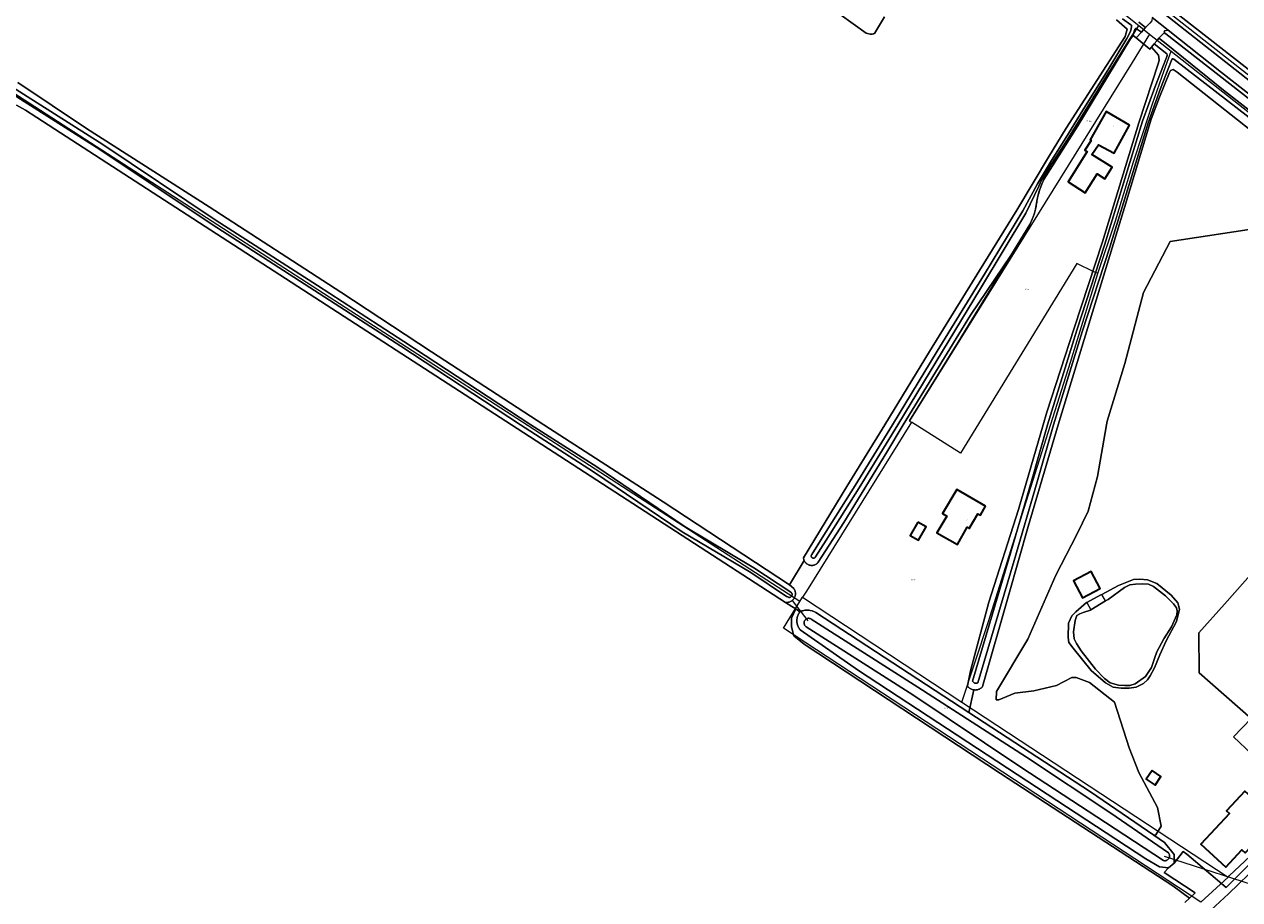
# Model space of a CAD drawing. Header units: metres. Extents: x 250001 to 257773, y 598992 to 609118.
# Tile 409 of 656: x 252433 to 252753, y 603875 to 604105. Entities that reach past the tile are written whole.
import ezdxf
from ezdxf.enums import TextEntityAlignment as Align
from ezdxf.lldxf.tags import DXFTag

# ---------------------------------------------------------------- set-up
doc = ezdxf.new("R2010")
doc.units = ezdxf.units.M
for name, color, linetype, lineweight in [('B-WE-GR-BOS_LOOF-GV', 252, 'Continuous', 13), ('B-WE-GR-BOUWLAND-GV', 252, 'Continuous', 13), ('B-WE-GR-GRAS-GV', 252, 'Continuous', 13), ('B-WE-GR-GROENVOORZIENING-GV', 252, 'Continuous', 18), ('B-WE-KG-GRENS_PERCEEL-G', 150, 'KG-PERCEEL', 18), ('B-WE-KG-GRENS_PERCEEL-S', 150, 'Continuous', 25), ('B-WE-KW-KUNSTWERK_DUIKER-G', 252, 'Continuous', 18), ('B-WE-KW-KUNSTWERK_STEIGER-GV', 252, 'Continuous', 18), ('B-WE-OG-BEBOUWING-GV', 1, 'Continuous', 35), ('B-WE-OG-BEBOUWING-T18', 7, 'Continuous', 18), ('B-WE-OG-TERREIN_ERF-GV', 7, 'Continuous', 18), ('B-WE-OG-WATER-GV', 252, 'Continuous', 18), ('B-WE-OG-WATER_SLOOT-GV', 252, 'Continuous', 18), ('B-WE-VH-VERHARDING_GESLOTEN-GV', 252, 'Continuous', 18), ('B-WE-VH-VERHARDING_OPEN-GV', 252, 'Continuous', 18), ('X-XX-AL-REFERENTIE-G', 7, 'Continuous', 18)]:
    doc.layers.add(name, color=color, linetype=linetype, lineweight=lineweight)
doc.styles.add('NLCS-ISO', font='NLCS-ISO.ttf')
doc.styles.add('NLCS-ISO-ANNOTATIEF-T18', font='NLCS-ISO.ttf', dxfattribs={"height": 1.8})
doc.styles.get("Standard").update_dxf_attribs({"font": 'NLCS-ISO.ttf'})
tags = doc.linetypes.add('KG-PERCEEL', pattern='A,5.5,-2,["P",Standard,S=1.8,R=0,X=-0.5,Y=-0.9],-2,5.5,-2,[5,NLCS.SHX,S=0.75,R=0,X=0,Y=0],-2', length=19).pattern_tags.tags
tags[6] = DXFTag(74, 10)

# ---------------------------------------------------------------- blocks, each defined once
blk = doc.blocks.new('SKG-PERCEELNUMMER-SO')
at = {"style": 'NLCS-ISO', "oblique": 10, "flags": 1}
blk.add_attdef('GEMEENTECODE', text='', height=1.8, dxfattribs=at).set_placement((0, 2.6), align=Align.MIDDLE_CENTER)
at = {"style": 'NLCS-ISO', "oblique": 10}
blk.add_attdef('SECTIE', text='', height=1.8, dxfattribs=at).set_placement((-0.5, 0), align=Align.MIDDLE_RIGHT)
blk.add_attdef('PERCEELNUMMER', text='', height=1.8, dxfattribs=at).set_placement((0.5, 0), align=Align.MIDDLE_LEFT)
blk = doc.blocks.new('BS2021-132-Xref-KAD-20210617')
at = {"layer": 'B-WE-KG-GRENS_PERCEEL-G', "flags": 128}
for points in [[(252636.993, 603953.483), (252321.86, 604157.329), (252180.942, 604247.506)], [(252678.56, 604143.24), (252726.154, 604105.118)], [(252709.137, 604128.161), (252736.333, 604106.804), (252762.818, 604085.983), (252850.012, 604018.035), (252863.014, 604008.201), (252872.922, 604001.595)], [(252701.203, 604064.551), (252710.121, 604078.733), (252726.154, 604105.118)], [(252726.154, 604105.118), (252729.01, 604102.83)], [(252729.01, 604102.83), (252724.42, 604095.41), (252665.84, 604001.02)], [(252729.01, 604102.83), (252734.66, 604098.38)], [(252715.4, 604039.81), (252720.03, 604053.73), (252724.8, 604069.19), (252727.32, 604076.96), (252729.81, 604084.53), (252732.88, 604093.28), (252734.66, 604098.38)], [(252734.66, 604098.38), (252766.012, 604073.676)], [(252699.344, 604058.881), (252699.595, 604060.051), (252699.908, 604061.206), (252700.281, 604062.343), (252700.713, 604063.459), (252701.203, 604064.551)], [(252697.475, 604052.749), (252697.955, 604053.711), (252698.37, 604054.703), (252698.718, 604055.721), (252698.997, 604056.76), (252699.206, 604057.814), (252699.344, 604058.881)], [(252697.475, 604052.749), (252678.549, 604021.741), (252665.747, 604001.084), (252665.84, 604001.02)], [(252715.4, 604039.81), (252714.2, 604040.4), (252709.86, 604042.51), (252679.26, 603992.55), (252666.33, 604000.68)], [(252679.614, 603927.037), (252686.62, 603948.24), (252696.02, 603978.06), (252708.16, 604016.46), (252715.4, 604039.81)], [(252666.33, 604000.68), (252638.71, 603956.25), (252637.682, 603954.594)], [(252665.84, 604001.02), (252666.124, 604000.823), (252666.33, 604000.68)], [(252749.703, 603880.978), (252750.006, 603881.257), (252766.55, 603896.84), (252829.61, 603956.7), (252866.94, 603994.91)], [(252636.993, 603953.483), (252637.682, 603954.594)], [(252637.682, 603954.594), (252679.614, 603927.037)], [(252742.492, 603874.349), (252632.671, 603946.519), (252636.993, 603953.483)], [(252679.614, 603927.037), (252749.703, 603880.978)], [(252742.492, 603874.349), (252749.703, 603880.978)]]:
    blk.add_lwpolyline(points, dxfattribs=at)
at = {"layer": 'B-WE-KG-GRENS_PERCEEL-S', "xscale": 0.2, "yscale": 0.2, "zscale": 0.2}
for p, values in [((252712.91, 604080.02), {'PERCEELNUMMER': '441', 'SECTIE': 'M'}), ((252696.654, 604035.685), {'PERCEELNUMMER': '76', 'SECTIE': 'M'}), ((252666.677, 603959.243), {'PERCEELNUMMER': '77', 'SECTIE': 'M'}), ((252675.445, 603925.445), {'PERCEELNUMMER': '94', 'SECTIE': 'M'})]:
    blk.add_blockref('SKG-PERCEELNUMMER-SO', p, dxfattribs=at).add_auto_attribs(values)
blk = doc.blocks.new('BS2021-132-Xref-BGT-GRIJS-20210617-aangepast')
at = {"layer": 'B-WE-GR-BOS_LOOF-GV', "flags": 128}
blk.add_lwpolyline([(252784.399, 604054.853), (252736.296, 604092.854), (252735.219, 604093.531), (252734.542, 604093.294), (252734.233, 604092.745), (252731.607, 604086.26), (252729.408, 604080.423), (252722.45, 604057.249), (252714.015, 604029.616), (252706.537, 604005.205), (252704.988, 604000), (252697.031, 603973.256), (252692.01, 603955.369), (252685.074, 603931.105), (252685.05, 603931.076), (252684.912, 603930.929), (252684.764, 603930.793), (252684.605, 603930.67), (252684.437, 603930.559), (252684.261, 603930.462), (252684.078, 603930.38), (252683.888, 603930.312), (252683.694, 603930.26), (252683.497, 603930.223), (252683.297, 603930.202), (252683.096, 603930.197), (252682.895, 603930.209), (252682.751, 603930.228), (252681.416, 603924.312), (252713.458, 603903.355), (252730.174, 603891.95), (252730.698, 603892.039), (252732.024, 603894.373), (252731.134, 603899.261), (252726.231, 603908.445), (252723.682, 603914.942), (252719.825, 603927.001), (252713.212, 603932.211), (252709.652, 603933.519), (252708.563, 603933.503), (252704.511, 603931.4), (252698.542, 603929.949), (252693.514, 603929.328), (252689.319, 603927.631), (252688.638, 603927.621), (252688.742, 603929.801), (252696.976, 603943.54), (252704.347, 603960.396), (252709.904, 603971.099), (252712.86, 603977.239), (252715.347, 603986.374), (252717.7, 604000), (252717.86, 604000.926), (252722.491, 604016.14), (252727.385, 604034.793), (252734.397, 604048.286), (252765.089, 604052.917)], dxfattribs=at)
at = {"layer": 'B-WE-GR-BOUWLAND-GV', "flags": 128}
for points in [[(252431.167, 604090.068), (252449.252, 604078.007), (252481.474, 604057.352), (252516.121, 604034.9), (252540.018, 604019.255), (252569.576, 604000), (252600.966, 603979.714), (252634.216, 603957.844), (252638.104, 603964.275), (252638.1, 603964.282), (252638.031, 603964.456), (252637.977, 603964.635), (252637.939, 603964.818), (252637.916, 603965.004), (252649.296, 603983.776), (252659.292, 604000), (252671.121, 604019.274), (252684.226, 604040.618), (252694.079, 604056.536), (252702.383, 604070.469), (252707.039, 604078.104), (252722.57, 604102.176), (252723.152, 604104.187), (252720.337, 604106.591)], [(252659.28, 604107.382), (252656.597, 604103.012), (252656.418, 604102.941), (252656.233, 604102.885), (252656.044, 604102.843), (252655.851, 604102.817), (252655.657, 604102.805), (252655.461, 604102.809), (252654.415, 604103.104), (252647.584, 604107.974)], [(252738.274, 603874.261), (252739.492, 603875.406), (252735.164, 603878.612), (252689.771, 603908.25), (252638.098, 603942.295), (252635.344, 603944.498), (252634.793, 603946.812), (252634.793, 603949.125), (252635.886, 603951.536), (252634.889, 603952.181), (252633.223, 603953.259), (252561.036, 604000), (252433.173, 604082.791), (252430.773, 604084.126)]]:
    blk.add_lwpolyline(points, dxfattribs=at)
at = {"layer": 'B-WE-GR-GRAS-GV', "flags": 128}
blk.add_lwpolyline([(252564.828, 604266.282), (252665.375, 604167.757), (252692.533, 604142.972), (252710.551, 604128.382), (252845.727, 604022.737)], dxfattribs=at)
for points in [[(252809.507, 604004.126), (252797.659, 603991.56), (252789.538, 603998.83), (252748.737, 603952.813), (252741.989, 603945.266), (252742.063, 603934.75), (252755.757, 603922.716), (252751.061, 603917.842), (252755.973, 603913.293), (252758.479, 603916.111), (252774.038, 603931.922), (252773.683, 603932.519), (252775.381, 603934.278), (252775.752, 603933.664), (252777.736, 603935.68), (252788.372, 603945.893), (252788.867, 603946.386), (252790.058, 603945.073), (252793.879, 603948.955), (252794.97, 603949.925), (252799.961, 603945.54), (252835.647, 603980.196)], [(252739.492, 603875.406), (252741.004, 603876.827), (252732.888, 603882.179), (252733.981, 603883.428), (252731.615, 603883.644), (252728.007, 603885.786), (252652.376, 603935.344), (252637.057, 603946.048), (252636.907, 603946.244), (252636.77, 603946.449), (252636.646, 603946.663), (252636.537, 603946.884), (252636.442, 603947.112), (252636.362, 603947.346), (252636.297, 603947.584), (252636.249, 603947.826), (252636.215, 603948.071), (252636.198, 603948.317), (252636.196, 603948.564), (252636.211, 603948.81), (252636.242, 603949.055), (252636.288, 603949.298), (252636.35, 603949.537), (252636.427, 603949.772), (252636.519, 603950.001), (252636.626, 603950.224), (252636.747, 603950.439), (252636.882, 603950.647), (252637.003, 603950.812), (252635.886, 603951.536), (252634.793, 603949.125), (252634.793, 603946.812), (252635.344, 603944.498), (252638.098, 603942.295), (252689.771, 603908.25), (252735.164, 603878.612)]]:
    blk.add_lwpolyline(points, close=True, dxfattribs=at)
at = {"layer": 'B-WE-GR-GROENVOORZIENING-GV', "flags": 128}
for points in [[(252845.727, 604022.737), (252710.551, 604128.382), (252692.533, 604142.972), (252665.375, 604167.757), (252564.828, 604266.282)], [(252557.65, 604270.71), (252587.59, 604241.17), (252619.43, 604210.26), (252636.2, 604193.84), (252655.46, 604174.72), (252675.28, 604155.82), (252686.05, 604145.83), (252692.32, 604140.26), (252715.74, 604121.82), (252756.88, 604089.29)], [(252776.44, 604070.43), (252747.96, 604092.71), (252733.89, 604103.9), (252732.95, 604103.69), (252732.82, 604103.53), (252732.982, 604103.389), (252732.813, 604103.202), (252733.33, 604102.92), (252761.35, 604080.97)], [(252741.799, 603869.14), (252749.763, 603876.59), (252757.729, 603884.303)], [(252766.109, 603895.124), (252749.189, 603878.182), (252738.811, 603886.992), (252737.887, 603887.732), (252735.461, 603884.602), (252733.981, 603883.428), (252732.888, 603882.179), (252741.004, 603876.827), (252739.492, 603875.406), (252738.274, 603874.261)]]:
    blk.add_lwpolyline(points, dxfattribs=at)
at = {"layer": 'B-WE-KW-KUNSTWERK_DUIKER-G', "flags": 128}
for points in [[(252634.931, 603953.798), (252639.026, 603948.436)], [(252761.265, 603877.247), (252732.969, 603886.409)]]:
    blk.add_lwpolyline(points, dxfattribs=at)
at = {"layer": 'B-WE-KW-KUNSTWERK_STEIGER-GV', "flags": 128}
blk.add_lwpolyline([(252717.398, 603953.635), (252716.41, 603955.382), (252716.144, 603955.245), (252712.529, 603953.268), (252713.575, 603951.297)], close=True, dxfattribs=at)
at = {"layer": 'B-WE-OG-BEBOUWING-GV', "flags": 128}
for points in [[(252723.73, 604078.92), (252717.6, 604082.45), (252713.41, 604075.02), (252713.62, 604074.88), (252711.94, 604072.32), (252712.58, 604071.92), (252707.56, 604063.96), (252712.04, 604061.11), (252715.25, 604066.05), (252717.25, 604064.74), (252719.17, 604067.81), (252713.856, 604071.124), (252715.53, 604073.74), (252719.72, 604071.51)], [(252685.85, 603978.56), (252678.29, 603983.01), (252674.54, 603976.63), (252675.64, 603975.98), (252673.02, 603971.53), (252678.44, 603968.52), (252680.97, 603973.03), (252681.57, 603972.69), (252683.78, 603976.61), (252684.52, 603976.19)], [(252668.037, 603974.406), (252666.035, 603970.872), (252668.226, 603969.609), (252670.243, 603973.149)], [(252716.035, 603956.884), (252713.666, 603961.355), (252709.03, 603958.899), (252711.399, 603954.428)], [(252729.658, 603909.029), (252728.154, 603906.743), (252730.488, 603905.185), (252732.007, 603907.463)], [(252762.46, 603896.06), (252754.11, 603903.61), (252749.26, 603898.41), (252750.04, 603897.68), (252742.48, 603889.58), (252749.08, 603883.57), (252753.28, 603888.17), (252754.19, 603887.34)]]:
    blk.add_lwpolyline(points, close=True, dxfattribs=at)
at = {"layer": 'B-WE-OG-TERREIN_ERF-GV', "flags": 128}
for points in [[(252709.125, 604025.428), (252716.637, 604048.204), (252726.225, 604079.473), (252731.343, 604095.254), (252731.512, 604096.119), (252731.358, 604097.297), (252729.527, 604099.423), (252729.045, 604098.84), (252725.467, 604101.839), (252724.656, 604102.466), (252724.01, 604101.589), (252710.121, 604078.733), (252701.203, 604064.551), (252701.2, 604064.544), (252701.018, 604064.158), (252700.845, 604063.768), (252700.678, 604063.375), (252700.519, 604062.979), (252700.367, 604062.58), (252700.223, 604062.178), (252700.086, 604061.773), (252699.957, 604061.367), (252699.835, 604060.957), (252699.722, 604060.546), (252699.615, 604060.132), (252699.517, 604059.717), (252699.427, 604059.3), (252699.344, 604058.881), (252699.307, 604058.538), (252699.261, 604058.181), (252699.207, 604057.826), (252699.146, 604057.472), (252699.076, 604057.12), (252698.998, 604056.769), (252698.913, 604056.42), (252698.82, 604056.073), (252698.719, 604055.728), (252698.611, 604055.385), (252698.495, 604055.045), (252698.371, 604054.708), (252698.24, 604054.373), (252698.102, 604054.042), (252697.956, 604053.714), (252697.803, 604053.389), (252697.642, 604053.067), (252697.475, 604052.749), (252692.468, 604044.546), (252681.848, 604028.844), (252664.124, 604000), (252659.866, 603992.837), (252648.534, 603974.331), (252641.807, 603963.811), (252641.694, 603963.681), (252641.56, 603963.551), (252641.416, 603963.432), (252641.262, 603963.325), (252641.099, 603963.233), (252640.929, 603963.154), (252640.753, 603963.091), (252640.573, 603963.042), (252640.388, 603963.01), (252640.202, 603962.993), (252640.015, 603962.992), (252639.828, 603963.007), (252639.644, 603963.038), (252639.463, 603963.084), (252639.286, 603963.146), (252639.115, 603963.223), (252638.952, 603963.313), (252638.797, 603963.418), (252638.651, 603963.536), (252638.516, 603963.665), (252638.412, 603963.778), (252638.282, 603963.956), (252638.184, 603964.115), (252638.104, 603964.275), (252634.216, 603957.844), (252635.388, 603956.945), (252635.493, 603956.783), (252635.585, 603956.612), (252635.662, 603956.435), (252635.724, 603956.251), (252635.771, 603956.064), (252635.803, 603955.872), (252635.818, 603955.679), (252635.818, 603955.486), (252635.801, 603955.293), (252635.769, 603955.102), (252635.721, 603954.914), (252635.657, 603954.731), (252635.579, 603954.554), (252635.487, 603954.384), (252635.38, 603954.222), (252635.261, 603954.07), (252635.13, 603953.927), (252634.987, 603953.797), (252634.834, 603953.678), (252634.672, 603953.572), (252634.324, 603953.403), (252634.141, 603953.341), (252633.953, 603953.293), (252633.762, 603953.262), (252633.375, 603953.246), (252633.223, 603953.259), (252634.889, 603952.181), (252635.886, 603951.536), (252637.003, 603950.812), (252637.007, 603950.813), (252637.256, 603950.916), (252637.512, 603951.004), (252637.771, 603951.076), (252638.035, 603951.133), (252638.302, 603951.174), (252638.84, 603951.209), (252639.11, 603951.202), (252639.378, 603951.179), (252639.645, 603951.141), (252640.17, 603951.016), (252640.426, 603950.931), (252640.677, 603950.831), (252641.157, 603950.587), (252641.168, 603950.581), (252656.891, 603940.353), (252681.416, 603924.312), (252682.751, 603930.228), (252682.696, 603930.235), (252682.307, 603930.336), (252682.12, 603930.41), (252681.939, 603930.498), (252681.766, 603930.6), (252681.601, 603930.715), (252681.446, 603930.843), (252681.302, 603930.983), (252681.17, 603931.135), (252681.05, 603931.296), (252681.855, 603935.264), (252686.737, 603953.286), (252694.556, 603977.704), (252701.038, 604000), (252702.009, 604003.341)], [(252707.56, 604063.96), (252712.58, 604071.92), (252711.94, 604072.32), (252713.62, 604074.88), (252713.41, 604075.02), (252717.6, 604082.45), (252723.73, 604078.92), (252719.72, 604071.51), (252715.53, 604073.74), (252713.856, 604071.124), (252719.17, 604067.81), (252717.25, 604064.74), (252715.25, 604066.05), (252712.04, 604061.11)], [(252685.85, 603978.56), (252684.52, 603976.19), (252683.78, 603976.61), (252681.57, 603972.69), (252680.97, 603973.03), (252678.44, 603968.52), (252673.02, 603971.53), (252675.64, 603975.98), (252674.54, 603976.63), (252678.29, 603983.01)], [(252668.037, 603974.406), (252670.243, 603973.149), (252668.226, 603969.609), (252666.035, 603970.872)], [(252716.035, 603956.884), (252711.399, 603954.428), (252709.03, 603958.899), (252713.666, 603961.355)], [(252734.702, 603955.176), (252736.426, 603953.16), (252736.892, 603951.451), (252736.059, 603948.237), (252733.421, 603943.164), (252731.69, 603939.473), (252730.304, 603936.042), (252729.2, 603933.891), (252728.427, 603932.836), (252727.42, 603931.939), (252725.486, 603930.913), (252723.658, 603930.653), (252721.57, 603930.668), (252719.431, 603930.984), (252717.443, 603932.068), (252713.613, 603935.304), (252708.886, 603941.194), (252707.796, 603942.686), (252707.59, 603944.028), (252707.697, 603947.764), (252708.525, 603949.725), (252709.622, 603950.809), (252712.394, 603953.193), (252712.53, 603953.268), (252716.144, 603955.245), (252716.41, 603955.382), (252720.862, 603957.682), (252724.782, 603959.272), (252726.45, 603959.413), (252728.494, 603959.235), (252730.968, 603958.205)], [(252729.658, 603909.029), (252732.007, 603907.463), (252730.488, 603905.185), (252728.154, 603906.743)], [(252754.11, 603903.61), (252762.46, 603896.06), (252754.19, 603887.34), (252753.28, 603888.17), (252749.08, 603883.57), (252742.48, 603889.58), (252750.04, 603897.68), (252749.26, 603898.41)]]:
    blk.add_lwpolyline(points, close=True, dxfattribs=at)
for points in [[(252765.089, 604052.917), (252734.397, 604048.286), (252727.385, 604034.793), (252722.491, 604016.14), (252717.86, 604000.926), (252717.7, 604000), (252715.347, 603986.374), (252712.86, 603977.239), (252709.904, 603971.099), (252704.347, 603960.396), (252696.976, 603943.54), (252688.742, 603929.801), (252688.638, 603927.621), (252689.319, 603927.631), (252693.514, 603929.328), (252698.542, 603929.949), (252704.511, 603931.4), (252708.563, 603933.503), (252709.652, 603933.519), (252713.212, 603932.211), (252719.825, 603927.001), (252723.682, 603914.942), (252726.231, 603908.445), (252731.134, 603899.261), (252732.024, 603894.373), (252730.698, 603892.039), (252730.174, 603891.95), (252732.93, 603890.07), (252735.527, 603886.941), (252735.461, 603884.602), (252737.887, 603887.732), (252738.811, 603886.992), (252749.189, 603878.182), (252766.109, 603895.124)], [(252755.973, 603913.293), (252751.061, 603917.842), (252755.757, 603922.716), (252742.063, 603934.75), (252741.989, 603945.266), (252748.737, 603952.813), (252789.538, 603998.83)]]:
    blk.add_lwpolyline(points, dxfattribs=at)
at = {"layer": 'B-WE-OG-WATER-GV', "flags": 128}
for points in [[(252410.855, 604098.979), (252452.708, 604072.491), (252482.292, 604052.735), (252509.237, 604035.387), (252531.931, 604020.697), (252563.424, 604000), (252582.686, 603987.655), (252606.012, 603971.858), (252624.043, 603961.104), (252633.478, 603954.851), (252633.79, 603954.683), (252633.796, 603954.679), (252633.895, 603954.631), (252633.999, 603954.597), (252634.107, 603954.578), (252634.216, 603954.576), (252634.325, 603954.59), (252634.431, 603954.619), (252634.531, 603954.663), (252634.624, 603954.722), (252634.707, 603954.793), (252634.779, 603954.876), (252634.838, 603954.968), (252634.914, 603955.173), (252634.928, 603955.281), (252634.927, 603955.391), (252634.909, 603955.499), (252634.877, 603955.604), (252634.829, 603955.702), (252634.767, 603955.793), (252634.307, 603956.102), (252624.842, 603962.374), (252606.817, 603973.124), (252583.512, 603988.908), (252566.204, 604000), (252532.75, 604021.954), (252510.051, 604036.648), (252483.114, 604053.99), (252453.526, 604073.749), (252411.656, 604100.247)], [(252721.917, 604106.83), (252724.087, 604105.308), (252724.152, 604105.274), (252724.208, 604105.229), (252724.253, 604105.172), (252724.283, 604105.108), (252724.299, 604105.038), (252724.298, 604104.966), (252724.185, 604104.166), (252723.895, 604103.372), (252723.039, 604101.69), (252718.015, 604093.333), (252712.125, 604083.966), (252706.939, 604075.56), (252703.178, 604069.588), (252699.536, 604063.41), (252695.677, 604056.3), (252685.566, 604039.65), (252673.075, 604019.363), (252661.384, 604000), (252651.537, 603984.028), (252642.863, 603970.257), (252640.1, 603965.89), (252640.088, 603965.876), (252640.032, 603965.794), (252639.99, 603965.705), (252639.963, 603965.611), (252639.952, 603965.513), (252639.957, 603965.415), (252639.977, 603965.318), (252640.013, 603965.227), (252640.063, 603965.142), (252640.127, 603965.066), (252640.201, 603965.002), (252640.285, 603964.951), (252640.376, 603964.914), (252640.473, 603964.892), (252640.571, 603964.886), (252640.669, 603964.896), (252640.764, 603964.922), (252640.853, 603964.962), (252640.935, 603965.017), (252641.007, 603965.084), (252641.067, 603965.162), (252641.114, 603965.249), (252643.878, 603969.617), (252652.555, 603983.393), (252662.793, 604000), (252684.552, 604035.921), (252696.417, 604055.696), (252699.89, 604062.83), (252700.701, 604064.594), (252703.133, 604068.568), (252707.387, 604075.13), (252713.507, 604084.968), (252717.908, 604092.205), (252718.678, 604093.3), (252723.736, 604101.43), (252724.764, 604103.051), (252725.053, 604103.843), (252725.132, 604104.103), (252725.162, 604104.164), (252725.206, 604104.218), (252725.26, 604104.26), (252725.323, 604104.288), (252725.391, 604104.301), (252725.459, 604104.298), (252725.525, 604104.279), (252725.585, 604104.246), (252726.851, 604103.354), (252727.368, 604103.919), (252727.969, 604104.569), (252726.178, 604106.003)], [(252755.211, 604082.834), (252748.454, 604088.134), (252740.253, 604094.719), (252732.913, 604100.609), (252731.495, 604101.745), (252730.926, 604101.115), (252730.216, 604100.256), (252733.562, 604097.663), (252733.598, 604097.546), (252733.614, 604097.435), (252733.617, 604097.325), (252733.605, 604097.218), (252733.345, 604096.397), (252733.297, 604096.289), (252732.723, 604094.671), (252730.446, 604089.098), (252727.191, 604079.921), (252717.162, 604047.257), (252709.865, 604024.945), (252702.133, 604000), (252697.966, 603985.177), (252691.972, 603964.687), (252682.403, 603932.537), (252682.407, 603932.529), (252682.473, 603932.419), (252682.552, 603932.318), (252682.643, 603932.227), (252682.744, 603932.149), (252682.973, 603932.032), (252683.096, 603931.996), (252683.223, 603931.976), (252683.351, 603931.971), (252683.479, 603931.982), (252683.604, 603932.009), (252683.725, 603932.052), (252683.84, 603932.109), (252693.41, 603964.262), (252699.464, 603984.965), (252703.704, 604000), (252711.294, 604024.49), (252718.592, 604046.803), (252728.625, 604079.481), (252731.848, 604088.563), (252734.125, 604094.136), (252734.691, 604095.734), (252734.955, 604096.328), (252735.049, 604096.339), (252735.141, 604096.336), (252735.229, 604096.321), (252735.376, 604096.257), (252757.938, 604078.772)]]:
    blk.add_lwpolyline(points, dxfattribs=at)
for points in [[(252728.731, 603958.027), (252727.222, 603958.143), (252725.321, 603958.068), (252723.839, 603957.861), (252722.411, 603957.19), (252718.097, 603954.063), (252717.398, 603953.635), (252713.575, 603951.297), (252713.431, 603951.209), (252711.514, 603950.624), (252710.638, 603950.286), (252709.88, 603949.81), (252709.389, 603948.527), (252708.97, 603945.528), (252709.16, 603943.699), (252709.759, 603942.432), (252711.017, 603940.502), (252714.778, 603935.664), (252717.181, 603933.195), (252718.682, 603932.128), (252720.848, 603931.511), (252722.497, 603931.396), (252723.842, 603931.416), (252725.205, 603931.831), (252727.982, 603933.798), (252729.501, 603936.094), (252730.39, 603938.729), (252730.924, 603940.245), (252732.774, 603943.683), (252734.791, 603946.867), (252736.159, 603949.996), (252736.236, 603951.065), (252736.108, 603951.851), (252735.35, 603952.907), (252733.207, 603954.986), (252730.015, 603957.466)], [(252639.431, 603949.064), (252639.293, 603949.074), (252639.154, 603949.069), (252639.017, 603949.047), (252638.884, 603949.01), (252638.756, 603948.957), (252638.634, 603948.891), (252638.522, 603948.81), (252638.419, 603948.717), (252638.327, 603948.613), (252638.248, 603948.499), (252638.183, 603948.377), (252638.133, 603948.248), (252638.097, 603948.114), (252638.077, 603947.977), (252638.073, 603947.839), (252638.085, 603947.701), (252638.113, 603947.565), (252638.156, 603947.433), (252638.215, 603947.308), (252638.287, 603947.19), (252638.372, 603947.081), (252638.47, 603946.982), (252638.578, 603946.896), (252638.653, 603946.846), (252666.723, 603928.929), (252695.165, 603909.893), (252717.372, 603895.328), (252732.641, 603885.336), (252732.766, 603885.3), (252732.905, 603885.276), (252733.046, 603885.268), (252733.187, 603885.276), (252733.326, 603885.3), (252733.462, 603885.34), (252733.592, 603885.394), (252733.715, 603885.463), (252733.829, 603885.546), (252733.934, 603885.64), (252734.027, 603885.747), (252734.108, 603885.862), (252734.174, 603885.987), (252734.227, 603886.118), (252734.264, 603886.254), (252734.286, 603886.393), (252734.291, 603886.534), (252734.281, 603886.675), (252734.255, 603886.814), (252734.213, 603886.949), (252734.157, 603887.078), (252734.086, 603887.2), (252734.001, 603887.313), (252718.798, 603897.771), (252696.603, 603912.54), (252668.019, 603930.949), (252639.945, 603948.869), (252639.826, 603948.94), (252639.699, 603948.996), (252639.567, 603949.038)]]:
    blk.add_lwpolyline(points, close=True, dxfattribs=at)
at = {"layer": 'B-WE-OG-WATER_SLOOT-GV', "flags": 128}
for points in [[(252430.773, 604084.126), (252433.173, 604082.791), (252561.036, 604000), (252633.223, 603953.259), (252633.375, 603953.246), (252633.762, 603953.262), (252633.953, 603953.293), (252634.141, 603953.341), (252634.324, 603953.403), (252634.672, 603953.572), (252634.834, 603953.678), (252634.987, 603953.797), (252635.13, 603953.927), (252635.261, 603954.07), (252635.38, 603954.222), (252635.487, 603954.384), (252635.579, 603954.554), (252635.657, 603954.731), (252635.721, 603954.914), (252635.769, 603955.102), (252635.801, 603955.293), (252635.818, 603955.486), (252635.818, 603955.679), (252635.803, 603955.872), (252635.771, 603956.064), (252635.724, 603956.251), (252635.662, 603956.435), (252635.585, 603956.612), (252635.493, 603956.783), (252635.388, 603956.945), (252634.216, 603957.844), (252600.966, 603979.714), (252569.576, 604000), (252540.018, 604019.255), (252516.121, 604034.9), (252481.474, 604057.352), (252449.252, 604078.007), (252431.167, 604090.068)], [(252411.656, 604100.247), (252453.526, 604073.749), (252483.114, 604053.99), (252510.051, 604036.648), (252532.75, 604021.954), (252566.204, 604000), (252583.512, 603988.908), (252606.817, 603973.124), (252624.842, 603962.374), (252634.307, 603956.102), (252634.767, 603955.793), (252634.829, 603955.702), (252634.877, 603955.604), (252634.909, 603955.499), (252634.927, 603955.391), (252634.928, 603955.281), (252634.914, 603955.173), (252634.838, 603954.968), (252634.779, 603954.876), (252634.707, 603954.793), (252634.624, 603954.722), (252634.531, 603954.663), (252634.431, 603954.619), (252634.325, 603954.59), (252634.216, 603954.576), (252634.107, 603954.578), (252633.999, 603954.597), (252633.895, 603954.631), (252633.796, 603954.679), (252633.79, 603954.683), (252633.478, 603954.851), (252624.043, 603961.104), (252606.012, 603971.858), (252582.686, 603987.655), (252563.424, 604000), (252531.931, 604020.697), (252509.237, 604035.387), (252482.292, 604052.735), (252452.708, 604072.491), (252410.855, 604098.979)], [(252647.584, 604107.974), (252654.415, 604103.104), (252655.461, 604102.809), (252655.657, 604102.805), (252655.851, 604102.817), (252656.044, 604102.843), (252656.233, 604102.885), (252656.418, 604102.941), (252656.597, 604103.012), (252659.28, 604107.382)], [(252726.178, 604106.003), (252727.969, 604104.569), (252729.06, 604105.748)], [(252720.337, 604106.591), (252723.152, 604104.187), (252722.57, 604102.176), (252707.039, 604078.104), (252702.383, 604070.469), (252694.079, 604056.536), (252684.226, 604040.618), (252671.121, 604019.274), (252659.292, 604000), (252649.296, 603983.776), (252637.916, 603965.004), (252637.939, 603964.818), (252637.977, 603964.635), (252638.031, 603964.456), (252638.1, 603964.282), (252638.104, 603964.275), (252638.184, 603964.115), (252638.282, 603963.956), (252638.412, 603963.778), (252638.516, 603963.665), (252638.651, 603963.536), (252638.797, 603963.418), (252638.952, 603963.313), (252639.115, 603963.223), (252639.286, 603963.146), (252639.463, 603963.084), (252639.644, 603963.038), (252639.828, 603963.007), (252640.015, 603962.992), (252640.202, 603962.993), (252640.388, 603963.01), (252640.573, 603963.042), (252640.753, 603963.091), (252640.929, 603963.154), (252641.099, 603963.233), (252641.262, 603963.325), (252641.416, 603963.432), (252641.56, 603963.551), (252641.694, 603963.681), (252641.807, 603963.811), (252648.534, 603974.331), (252659.866, 603992.837), (252664.124, 604000), (252681.848, 604028.844), (252692.468, 604044.546), (252697.475, 604052.749), (252697.642, 604053.067), (252697.803, 604053.389), (252697.956, 604053.714), (252698.102, 604054.042), (252698.24, 604054.373), (252698.371, 604054.708), (252698.495, 604055.045), (252698.611, 604055.385), (252698.719, 604055.728), (252698.82, 604056.073), (252698.913, 604056.42), (252698.998, 604056.769), (252699.076, 604057.12), (252699.146, 604057.472), (252699.207, 604057.826), (252699.261, 604058.181), (252699.307, 604058.538), (252699.344, 604058.881), (252699.427, 604059.3), (252699.517, 604059.717), (252699.615, 604060.132), (252699.722, 604060.546), (252699.835, 604060.957), (252699.957, 604061.367), (252700.086, 604061.773), (252700.223, 604062.178), (252700.367, 604062.58), (252700.519, 604062.979), (252700.678, 604063.375), (252700.845, 604063.768), (252701.018, 604064.158), (252701.2, 604064.544), (252701.203, 604064.551), (252710.121, 604078.733), (252724.01, 604101.589), (252724.656, 604102.466), (252725.467, 604101.839), (252726.851, 604103.354), (252725.585, 604104.246), (252725.525, 604104.279), (252725.459, 604104.298), (252725.391, 604104.301), (252725.323, 604104.288), (252725.26, 604104.26), (252725.206, 604104.218), (252725.162, 604104.164), (252725.132, 604104.103), (252725.053, 604103.843), (252724.764, 604103.051), (252723.736, 604101.43), (252718.678, 604093.3), (252717.908, 604092.205), (252713.507, 604084.968), (252707.387, 604075.13), (252703.133, 604068.568), (252700.701, 604064.594), (252699.89, 604062.83), (252696.417, 604055.696), (252684.552, 604035.921), (252662.793, 604000), (252652.555, 603983.393), (252643.878, 603969.617), (252641.114, 603965.249), (252641.067, 603965.162), (252641.007, 603965.084), (252640.935, 603965.017), (252640.853, 603964.962), (252640.764, 603964.922), (252640.669, 603964.896), (252640.571, 603964.886), (252640.473, 603964.892), (252640.376, 603964.914), (252640.285, 603964.951), (252640.201, 603965.002), (252640.127, 603965.066), (252640.063, 603965.142), (252640.013, 603965.227), (252639.977, 603965.318), (252639.957, 603965.415), (252639.952, 603965.513), (252639.963, 603965.611), (252639.99, 603965.705), (252640.032, 603965.794), (252640.088, 603965.876), (252640.1, 603965.89), (252642.863, 603970.257), (252651.537, 603984.028), (252661.384, 604000), (252673.075, 604019.363), (252685.566, 604039.65), (252695.677, 604056.3), (252699.536, 604063.41), (252703.178, 604069.588), (252706.939, 604075.56), (252712.125, 604083.966), (252718.015, 604093.333), (252723.039, 604101.69), (252723.895, 604103.372), (252724.185, 604104.166), (252724.298, 604104.966), (252724.299, 604105.038), (252724.283, 604105.108), (252724.253, 604105.172), (252724.208, 604105.229), (252724.152, 604105.274), (252724.087, 604105.308), (252721.917, 604106.83)], [(252757.938, 604078.772), (252735.376, 604096.257), (252735.229, 604096.321), (252735.141, 604096.336), (252735.049, 604096.339), (252734.955, 604096.328), (252734.691, 604095.734), (252734.125, 604094.136), (252731.848, 604088.563), (252728.625, 604079.481), (252718.592, 604046.803), (252711.294, 604024.49), (252703.704, 604000), (252699.464, 603984.965), (252693.41, 603964.262), (252683.84, 603932.109), (252683.725, 603932.052), (252683.604, 603932.009), (252683.479, 603931.982), (252683.351, 603931.971), (252683.223, 603931.976), (252683.096, 603931.996), (252682.973, 603932.032), (252682.744, 603932.149), (252682.643, 603932.227), (252682.552, 603932.318), (252682.473, 603932.419), (252682.407, 603932.529), (252682.403, 603932.537), (252691.972, 603964.687), (252697.966, 603985.177), (252702.133, 604000), (252709.865, 604024.945), (252717.162, 604047.257), (252727.191, 604079.921), (252730.446, 604089.098), (252732.723, 604094.671), (252733.297, 604096.289), (252733.345, 604096.397), (252733.605, 604097.218), (252733.617, 604097.325), (252733.614, 604097.435), (252733.598, 604097.546), (252733.562, 604097.663), (252730.216, 604100.256), (252729.527, 604099.423), (252731.358, 604097.297), (252731.512, 604096.119), (252731.343, 604095.254), (252726.225, 604079.473), (252716.637, 604048.204), (252709.125, 604025.428), (252702.009, 604003.341), (252701.038, 604000), (252694.556, 603977.704), (252686.737, 603953.286), (252681.855, 603935.264), (252681.05, 603931.296), (252681.17, 603931.135), (252681.302, 603930.983), (252681.446, 603930.843), (252681.601, 603930.715), (252681.766, 603930.6), (252681.939, 603930.498), (252682.12, 603930.41), (252682.307, 603930.336), (252682.696, 603930.235), (252682.751, 603930.228), (252682.895, 603930.209), (252683.096, 603930.197), (252683.297, 603930.202), (252683.497, 603930.223), (252683.694, 603930.26), (252683.888, 603930.312), (252684.078, 603930.38), (252684.261, 603930.462), (252684.437, 603930.559), (252684.605, 603930.67), (252684.764, 603930.793), (252684.912, 603930.929), (252685.05, 603931.076), (252685.074, 603931.105), (252692.01, 603955.369), (252697.031, 603973.256), (252704.988, 604000), (252706.537, 604005.205), (252714.015, 604029.616), (252722.45, 604057.249), (252729.408, 604080.423), (252731.607, 604086.26), (252734.233, 604092.745), (252734.542, 604093.294), (252735.219, 604093.531), (252736.296, 604092.854), (252784.399, 604054.853)], [(252761.35, 604080.97), (252733.33, 604102.92), (252732.813, 604103.202), (252731.495, 604101.745), (252732.913, 604100.609), (252740.253, 604094.719), (252748.454, 604088.134), (252755.211, 604082.834)]]:
    blk.add_lwpolyline(points, dxfattribs=at)
for points in [[(252728.494, 603959.235), (252726.45, 603959.413), (252724.782, 603959.272), (252720.862, 603957.682), (252716.41, 603955.382), (252716.144, 603955.245), (252712.53, 603953.268), (252712.394, 603953.193), (252709.622, 603950.809), (252708.525, 603949.725), (252707.697, 603947.764), (252707.59, 603944.028), (252707.796, 603942.686), (252708.886, 603941.194), (252713.613, 603935.304), (252717.443, 603932.068), (252719.431, 603930.984), (252721.57, 603930.668), (252723.658, 603930.653), (252725.486, 603930.913), (252727.42, 603931.939), (252728.427, 603932.836), (252729.2, 603933.891), (252730.304, 603936.042), (252731.69, 603939.473), (252733.421, 603943.164), (252736.059, 603948.237), (252736.892, 603951.451), (252736.426, 603953.16), (252734.702, 603955.176), (252730.968, 603958.205)], [(252725.321, 603958.068), (252727.222, 603958.143), (252728.731, 603958.027), (252730.015, 603957.466), (252733.207, 603954.986), (252735.35, 603952.907), (252736.108, 603951.851), (252736.236, 603951.065), (252736.159, 603949.996), (252734.791, 603946.867), (252732.774, 603943.683), (252730.924, 603940.245), (252730.39, 603938.729), (252729.501, 603936.094), (252727.982, 603933.798), (252725.205, 603931.831), (252723.842, 603931.416), (252722.497, 603931.396), (252720.848, 603931.511), (252718.682, 603932.128), (252717.181, 603933.195), (252714.778, 603935.664), (252711.017, 603940.502), (252709.759, 603942.432), (252709.16, 603943.699), (252708.97, 603945.528), (252709.389, 603948.527), (252709.88, 603949.81), (252710.638, 603950.286), (252711.514, 603950.624), (252713.431, 603951.209), (252713.575, 603951.297), (252717.398, 603953.635), (252718.097, 603954.063), (252722.411, 603957.19), (252723.839, 603957.861)], [(252639.11, 603951.202), (252638.84, 603951.209), (252638.302, 603951.174), (252638.035, 603951.133), (252637.771, 603951.076), (252637.512, 603951.004), (252637.256, 603950.916), (252637.007, 603950.813), (252637.003, 603950.812), (252636.882, 603950.647), (252636.747, 603950.439), (252636.626, 603950.224), (252636.519, 603950.001), (252636.427, 603949.772), (252636.35, 603949.537), (252636.288, 603949.298), (252636.242, 603949.055), (252636.211, 603948.81), (252636.196, 603948.564), (252636.198, 603948.317), (252636.215, 603948.071), (252636.249, 603947.826), (252636.297, 603947.584), (252636.362, 603947.346), (252636.442, 603947.112), (252636.537, 603946.884), (252636.646, 603946.663), (252636.77, 603946.449), (252636.907, 603946.244), (252637.057, 603946.048), (252652.376, 603935.344), (252728.007, 603885.786), (252731.615, 603883.644), (252733.981, 603883.428), (252735.461, 603884.602), (252735.527, 603886.941), (252732.93, 603890.07), (252730.174, 603891.95), (252713.458, 603903.355), (252681.416, 603924.312), (252656.891, 603940.353), (252641.168, 603950.581), (252641.157, 603950.587), (252640.677, 603950.831), (252640.426, 603950.931), (252640.17, 603951.016), (252639.645, 603951.141), (252639.378, 603951.179)], [(252639.154, 603949.069), (252639.293, 603949.074), (252639.431, 603949.064), (252639.567, 603949.038), (252639.699, 603948.996), (252639.826, 603948.94), (252639.945, 603948.869), (252668.019, 603930.949), (252696.603, 603912.54), (252718.798, 603897.771), (252734.001, 603887.313), (252734.086, 603887.2), (252734.157, 603887.078), (252734.213, 603886.949), (252734.255, 603886.814), (252734.281, 603886.675), (252734.291, 603886.534), (252734.286, 603886.393), (252734.264, 603886.254), (252734.227, 603886.118), (252734.174, 603885.987), (252734.108, 603885.862), (252734.027, 603885.747), (252733.934, 603885.64), (252733.829, 603885.546), (252733.715, 603885.463), (252733.592, 603885.394), (252733.462, 603885.34), (252733.326, 603885.3), (252733.187, 603885.276), (252733.046, 603885.268), (252732.905, 603885.276), (252732.766, 603885.3), (252732.641, 603885.336), (252717.372, 603895.328), (252695.165, 603909.893), (252666.723, 603928.929), (252638.653, 603946.846), (252638.578, 603946.896), (252638.47, 603946.982), (252638.372, 603947.081), (252638.287, 603947.19), (252638.215, 603947.308), (252638.156, 603947.433), (252638.113, 603947.565), (252638.085, 603947.701), (252638.073, 603947.839), (252638.077, 603947.977), (252638.097, 603948.114), (252638.133, 603948.248), (252638.183, 603948.377), (252638.248, 603948.499), (252638.327, 603948.613), (252638.419, 603948.717), (252638.522, 603948.81), (252638.634, 603948.891), (252638.756, 603948.957), (252638.884, 603949.01), (252639.017, 603949.047)]]:
    blk.add_lwpolyline(points, close=True, dxfattribs=at)
at = {"layer": 'B-WE-VH-VERHARDING_GESLOTEN-GV', "flags": 128}
for points in [[(252729.74, 604107.179), (252733.89, 604103.9), (252747.96, 604092.71), (252776.44, 604070.43)], [(252756.88, 604089.29), (252715.74, 604121.82), (252692.32, 604140.26), (252686.05, 604145.83), (252675.28, 604155.82), (252655.46, 604174.72), (252636.2, 604193.84), (252619.43, 604210.26), (252587.59, 604241.17), (252557.65, 604270.71)], [(252757.729, 603884.303), (252749.763, 603876.59), (252741.799, 603869.14)]]:
    blk.add_lwpolyline(points, dxfattribs=at)
at = {"layer": 'B-WE-VH-VERHARDING_OPEN-GV', "flags": 128}
blk.add_lwpolyline([(252733.89, 604103.9), (252729.74, 604107.179), (252729.599, 604106.33), (252729.06, 604105.748), (252727.969, 604104.569), (252727.368, 604103.919), (252726.851, 604103.354), (252725.467, 604101.839), (252729.045, 604098.84), (252729.527, 604099.423), (252730.216, 604100.256), (252730.926, 604101.115), (252731.495, 604101.745), (252732.813, 604103.202), (252732.982, 604103.389), (252732.82, 604103.53), (252732.95, 604103.69)], close=True, dxfattribs=at)
at = {"layer": 'B-WE-OG-BEBOUWING-T18', "style": 'NLCS-ISO-ANNOTATIEF-T18'}
for s, rotation, p in [('5', 330.1, (252719.417, 604078.519)), ('3', 329.6, (252681, 603975))]:
    blk.add_text(s, height=0.36, rotation=rotation, dxfattribs=at).set_placement(p, align=Align.MIDDLE)

msp = doc.modelspace()

# ---------------------------------------------------------------- block references
at = {"layer": 'X-XX-AL-REFERENTIE-G'}
for name in ['BS2021-132-Xref-BGT-GRIJS-20210617-aangepast', 'BS2021-132-Xref-KAD-20210617']:
    msp.add_blockref(name, (0, 0), dxfattribs=at)

doc.saveas('drawing.dxf')
